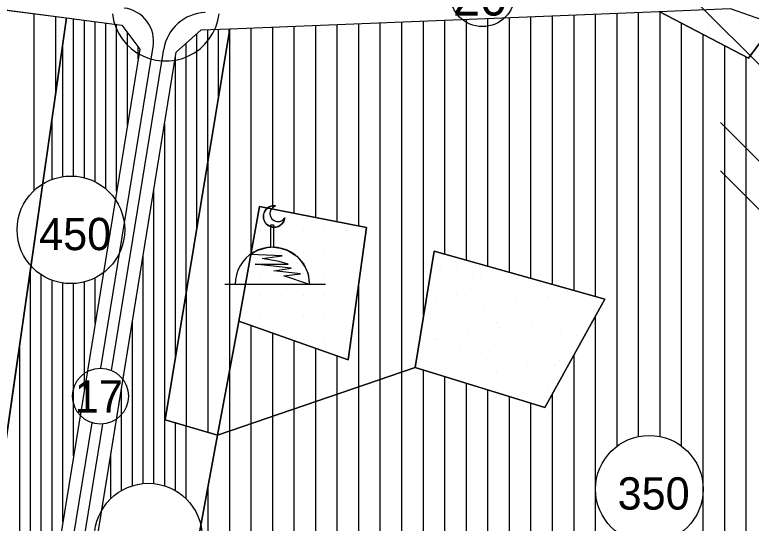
# Model space of a CAD drawing. Extents: x 419109 to 421295, y 4452223 to 4457798.
# Drawn here: x 420565 to 420907.2, y 4454165.8 to 4454402 of the extents above; entities that cross this region are included whole.
import ezdxf

# ---------------------------------------------------------------- set-up
doc = ezdxf.new("R2010")
doc.units = 0
for name, color, linetype in [('ADA', 7, 'Continuous'), ('ADAKENARI', 7, 'Continuous'), ('Default', 7, 'Continuous'), ('KALDIRIM', 7, 'Continuous'), ('KD_DAIRE', 7, 'Continuous'), ('KD_KAV_25', 7, 'Continuous'), ('KD_YGEN', 7, 'Continuous'), ('LJ_SEMBOL', 7, 'Continuous'), ('PL_AYA_PARK_DINLENME', 7, 'Continuous'), ('PL_KON_MEV_350', 7, 'Continuous'), ('PL_KON_MEV_450', 7, 'Continuous'), ('PL_SAY_DINI_TESIS', 7, 'Continuous'), ('SM_DAIRE', 7, 'Continuous'), ('SM_TAKS', 7, 'Continuous'), ('SN_TR_SIVILASMA', 7, 'Continuous'), ('TR_DINITESIS', 7, 'Continuous'), ('TR_ORTAYOGUNKONUT', 7, 'Continuous'), ('TR_PARKALANI', 7, 'Continuous'), ('TR_YUKSEKYOGUNKONUT', 7, 'Continuous')]:
    doc.layers.add(name, color=color, linetype=linetype)

# ---------------------------------------------------------------- blocks, each defined once
blk = doc.blocks.new('POINT_DISPLAY')
at = {"layer": 'Default'}
blk.add_line((0, 0), (0, 0), dxfattribs=at)

msp = doc.modelspace()

# ---------------------------------------------------------------- linework, layer by layer
at = {"layer": 'ADA'}
for p, q in [((420864.45, 4454403.49), (420905.9, 4454381.78)), ((420552.34, 4454145.16), (420589.01, 4454400.52)), ((420634.86, 4454213.81), (420664.91, 4454395.45)), ((420905.9, 4454381.78), (420917.12, 4454396.88)), ((420669.15, 4454259.7), (420678.68, 4454312.98)), ((420678.68, 4454312.98), (420728.43, 4454303.1)), ((420728.43, 4454303.1), (420719.96, 4454241.71)), ((420751.01, 4454238.18), (420759.83, 4454292.16)), ((420759.83, 4454292.16), (420839.21, 4454269.93)), ((420839.21, 4454269.93), (420811.34, 4454219.48)), ((420719.96, 4454241.71), (420669.15, 4454259.7)), ((420811.34, 4454219.48), (420751.01, 4454238.18)), ((420659.27, 4454206.63), (420634.86, 4454213.81)), ((420646.34, 4454137.24), (420659.27, 4454206.63))]:
    msp.add_line(p, q, dxfattribs=at)
at = {"layer": 'ADAKENARI'}
for p, q in [((420474.73, 4454415.3), (420589.01, 4454400.52)), ((420897.44, 4454404.82), (420915.01, 4454398.7)), ((420664.91, 4454395.45), (420864.45, 4454403.49)), ((420589.01, 4454400.52), (420614.77, 4454397.18)), ((420614.77, 4454397.18), (420623.09, 4454386.03)), ((420640.08, 4454384.64), (420651.68, 4454394.92)), ((420651.68, 4454394.92), (420664.91, 4454395.45)), ((420623.09, 4454386.03), (420584.82, 4454150.89)), ((420601.6, 4454148.16), (420640.08, 4454384.64))]:
    msp.add_line(p, q, dxfattribs=at)
at = {"layer": 'KALDIRIM'}
for p, q in [((420605.04, 4454237.81), (420629.33, 4454387.05)), ((420609.94, 4454236.77), (420634.22, 4454385.96)), ((420590.74, 4454149.92), (420600.91, 4454212.42)), ((420595.67, 4454149.12), (420605.88, 4454211.86))]:
    msp.add_line(p, q, dxfattribs=at)
for centre, radius, start, end in [((420613.87, 4454389.57), 15.67, 350.7564, 82.6284), ((420654.27, 4454382.7), 20.31, 92.3076, 170.7564)]:
    msp.add_arc(centre, radius, start, end, dxfattribs=at)
at = {"layer": 'KD_DAIRE'}
for centre, radius in [((420782.32, 4454411.49), 15), ((420604.84, 4454224.81), 13)]:
    msp.add_circle(centre, radius, dxfattribs=at)
at = {"layer": 'KD_KAV_25'}
for p, q in [((420610.37, 4454402.34), (420610.95, 4454399.26)), ((420659.38, 4454399.26), (420659.97, 4454402.34)), ((420610.95, 4454399.26), (420611.92, 4454396.27)), ((420658.41, 4454396.27), (420659.38, 4454399.26)), ((420611.92, 4454396.27), (420613.26, 4454393.43)), ((420657.08, 4454393.43), (420658.41, 4454396.27)), ((420613.26, 4454393.43), (420614.94, 4454390.78)), ((420614.94, 4454390.78), (420616.94, 4454388.36)), ((420653.39, 4454388.36), (420655.39, 4454390.78)), ((420655.39, 4454390.78), (420657.08, 4454393.43)), ((420616.94, 4454388.36), (420619.23, 4454386.21)), ((420651.1, 4454386.21), (420653.39, 4454388.36)), ((420619.23, 4454386.21), (420621.77, 4454384.37)), ((420621.77, 4454384.37), (420624.52, 4454382.86)), ((420645.81, 4454382.86), (420648.56, 4454384.37)), ((420648.56, 4454384.37), (420651.1, 4454386.21)), ((420624.52, 4454382.86), (420627.44, 4454381.7)), ((420627.44, 4454381.7), (420630.48, 4454380.92)), ((420630.48, 4454380.92), (420633.6, 4454380.53)), ((420633.6, 4454380.53), (420636.74, 4454380.53)), ((420636.74, 4454380.53), (420639.85, 4454380.92)), ((420639.85, 4454380.92), (420642.89, 4454381.7)), ((420642.89, 4454381.7), (420645.81, 4454382.86))]:
    msp.add_line(p, q, dxfattribs=at)
at = {"layer": 'LJ_SEMBOL'}
msp.add_line((420709.31, 4454276.71), (420662.65, 4454276.71), dxfattribs=at)
for points in [[(420690.49, 4454307.67), (420690.07, 4454306.16), (420689.2, 4454304.86), (420687.97, 4454303.89), (420686.49, 4454303.35), (420684.93, 4454303.29), (420683.42, 4454303.72), (420682.12, 4454304.59), (420681.15, 4454305.82), (420680.62, 4454307.3), (420680.56, 4454308.86), (420680.99, 4454310.37), (420681.87, 4454311.67), (420683.11, 4454312.63), (420684.58, 4454313.16), (420686.15, 4454313.21), (420684.89, 4454312.52), (420683.99, 4454311.41), (420683.57, 4454310.04), (420683.7, 4454308.61), (420684.35, 4454307.33), (420685.43, 4454306.4), (420686.79, 4454305.93), (420688.22, 4454306.01), (420689.52, 4454306.62)], [(420702.01, 4454276.72), (420690.03, 4454280.78), (420697.81, 4454281.69), (420685.38, 4454283), (420693.47, 4454284.26), (420676.72, 4454286.15), (420691.97, 4454286.07), (420687.8, 4454287.39), (420680.02, 4454288.82), (420689.24, 4454290.07), (420674.35, 4454290.59), (420677.51, 4454292.46), (420682.24, 4454293.85), (420683.98, 4454294.01), (420683.98, 4454304.43), (420685.23, 4454304.43), (420685.23, 4454294.02), (420688.48, 4454293.61), (420691.89, 4454292.46), (420696.04, 4454289.8), (420699.26, 4454286.08), (420701.31, 4454281.6)]]:
    msp.add_lwpolyline(points, close=True, dxfattribs=at)
for centre, radius, start, end in [((420685.52, 4454308.25), 5, 82.8556, 353.3219), ((420687.3, 4454309.65), 3.75, 107.9671, 328.2104), ((420684.7, 4454276.72), 17.31, 359.967, 180)]:
    msp.add_arc(centre, radius, start, end, dxfattribs=at)
at = {"layer": 'PL_AYA_PARK_DINLENME'}
for points in [[(420897.44, 4454404.82), (420915.01, 4454398.7), (420917.12, 4454396.88), (420905.9, 4454381.78), (420864.45, 4454403.49)], [(420751.01, 4454238.18), (420759.83, 4454292.16), (420839.21, 4454269.93), (420811.34, 4454219.48)]]:
    msp.add_lwpolyline(points, close=True, dxfattribs=at)
at = {"layer": 'PL_KON_MEV_350'}
msp.add_lwpolyline([(420474.73, 4454415.3), (420589.01, 4454400.52), (420552.34, 4454145.16), (420575.43, 4454140.51), (420563.47, 4454057.09), (420525.18, 4454049.57), (420441.81, 4454052.61), (420443.29, 4454073.24), (420452.08, 4454141.13), (420509.8, 4454133.33), (420520.05, 4454189.39), (420424.05, 4454204.21), (420426.46, 4454230.76), (420449.87, 4454228.36), (420493.48, 4454293.72), (420534.29, 4454288.28), (420537.28, 4454311.95), (420497.84, 4454316.84), (420493.48, 4454293.72), (420449.87, 4454228.36)], close=True, dxfattribs=at)
msp.add_lwpolyline([(420646.34, 4454137.24), (420659.27, 4454206.63), (420669.15, 4454259.7), (420719.96, 4454241.71), (420728.43, 4454303.1), (420678.68, 4454312.98), (420669.15, 4454259.7), (420659.27, 4454206.63), (420751.01, 4454238.18), (420811.34, 4454219.48), (420839.21, 4454269.93), (420759.83, 4454292.16), (420751.01, 4454238.18), (420659.27, 4454206.63), (420634.86, 4454213.81), (420664.91, 4454395.45), (420864.45, 4454403.49), (420905.9, 4454381.78), (420917.12, 4454396.88)], dxfattribs=at)
at = {"layer": 'PL_KON_MEV_450'}
for points in [[(420575.43, 4454140.51), (420552.34, 4454145.16), (420589.01, 4454400.52), (420614.77, 4454397.18), (420623.09, 4454386.03), (420584.82, 4454150.89), (420584.82, 4454150.89)], [(420601.6, 4454148.16), (420640.08, 4454384.64), (420651.68, 4454394.92), (420664.91, 4454395.45), (420634.86, 4454213.81), (420659.27, 4454206.63), (420646.34, 4454137.24), (420675.69, 4454130.86), (420659.2, 4454066.25), (420651.48, 4454064.74), (420606.57, 4454077.19), (420603.6, 4454089.87), (420602.1, 4454097.06), (420600.96, 4454104.3), (420600.17, 4454111.59), (420599.74, 4454118.92), (420599.66, 4454126.25), (420599.95, 4454133.58), (420600.6, 4454140.89)]]:
    msp.add_lwpolyline(points, close=True, dxfattribs=at)
at = {"layer": 'PL_SAY_DINI_TESIS'}
msp.add_lwpolyline([(420728.43, 4454303.1), (420719.96, 4454241.71), (420669.15, 4454259.7), (420678.68, 4454312.98)], close=True, dxfattribs=at)
at = {"layer": 'SM_DAIRE'}
for centre in [(420591.08, 4454302.08), (420859.85, 4454181.58), (420627.09, 4454159.35)]:
    msp.add_circle(centre, 25, dxfattribs=at)
at = {"layer": 'SN_TR_SIVILASMA'}
for p, q in [((421256.34, 4454033.39), (420837.9, 4454451.82)), ((421255.88, 4453988.95), (420892.83, 4454351.99)), ((421255.64, 4453966.73), (420892.83, 4454329.54))]:
    msp.add_line(p, q, dxfattribs=at)
at = {"layer": 'TR_ORTAYOGUNKONUT'}
for p, q in [((420574.05, 4454320.38), (420574.05, 4454402.45)), ((420584.05, 4454365.94), (420584.05, 4454401.16)), ((420804.86, 4454279.55), (420804.86, 4454401.09)), ((420814.86, 4454276.75), (420814.86, 4454401.49)), ((420824.86, 4454273.95), (420824.86, 4454401.9)), ((420834.86, 4454271.15), (420834.86, 4454402.3)), ((420844.86, 4454201.58), (420844.86, 4454402.7)), ((420854.86, 4454206.07), (420854.86, 4454403.1)), ((420864.86, 4454206.07), (420864.86, 4454403.28)), ((420714.86, 4454305.79), (420714.86, 4454397.46)), ((420724.86, 4454303.81), (420724.86, 4454397.87)), ((420734.86, 4454067.79), (420734.86, 4454398.27)), ((420744.86, 4454066.6), (420744.86, 4454398.67)), ((420754.86, 4454261.73), (420754.86, 4454399.08)), ((420764.86, 4454290.75), (420764.86, 4454399.48)), ((420774.86, 4454287.95), (420774.86, 4454399.88)), ((420784.86, 4454285.15), (420784.86, 4454400.28)), ((420794.86, 4454282.35), (420794.86, 4454400.69)), ((420874.86, 4454201.57), (420874.86, 4454398.04)), ((420664.86, 4454133.22), (420664.86, 4454395.11)), ((420674.86, 4454291.6), (420674.86, 4454395.85)), ((420684.86, 4454311.75), (420684.86, 4454396.25)), ((420694.86, 4454309.77), (420694.86, 4454396.66)), ((420704.86, 4454307.78), (420704.86, 4454397.06)), ((420884.86, 4453954.97), (420884.86, 4454392.8)), ((420894.86, 4453952.55), (420894.86, 4454387.56)), ((420904.86, 4453950.13), (420904.86, 4454382.32)), ((420654.86, 4454207.93), (420654.86, 4454334.68)), ((420644.86, 4454210.87), (420644.86, 4454274.24)), ((420724.86, 4454068.98), (420724.86, 4454277.21)), ((420834.86, 4454182.26), (420834.86, 4454262.05)), ((420674.86, 4454069.32), (420674.86, 4454257.68)), ((420684.86, 4454071.28), (420684.86, 4454254.14)), ((420694.86, 4454072.55), (420694.86, 4454250.6)), ((420704.86, 4454071.36), (420704.86, 4454247.06)), ((420714.86, 4454070.17), (420714.86, 4454243.52)), ((420824.86, 4453940.39), (420824.86, 4454243.94)), ((420754.86, 4454065.41), (420754.86, 4454236.99)), ((420764.86, 4454064.22), (420764.86, 4454233.89)), ((420774.86, 4454063.03), (420774.86, 4454230.79)), ((420784.86, 4454061.84), (420784.86, 4454227.69)), ((420794.86, 4454060.65), (420794.86, 4454224.59)), ((420814.86, 4453942.58), (420814.86, 4454225.84)), ((420804.86, 4454059.46), (420804.86, 4454221.49)), ((420654.86, 4454135.39), (420654.86, 4454182.95)), ((420834.86, 4453938.19), (420834.86, 4454180.89))]:
    msp.add_line(p, q, dxfattribs=at)
at = {"layer": 'TR_YUKSEKYOGUNKONUT'}
for p, q in [((420592.34, 4454327.05), (420592.34, 4454400.09)), ((420597.34, 4454326.28), (420597.34, 4454399.44)), ((420602.34, 4454324.4), (420602.34, 4454398.79)), ((420607.34, 4454321.06), (420607.34, 4454398.15)), ((420612.34, 4454320.03), (420612.34, 4454397.5)), ((420654.66, 4454333.52), (420654.66, 4454395.04)), ((420659.66, 4454363.74), (420659.66, 4454395.24)), ((420664.66, 4454393.96), (420664.66, 4454395.44)), ((420617.34, 4454350.75), (420617.34, 4454393.74)), ((420649.66, 4454303.3), (420649.66, 4454393.13)), ((420587.34, 4454326.8), (420587.34, 4454388.89)), ((420644.66, 4454273.09), (420644.66, 4454388.7)), ((420622.34, 4454381.48), (420622.34, 4454387.03)), ((420639.66, 4454242.87), (420639.66, 4454382.07)), ((420582.34, 4454325.5), (420582.34, 4454354.07)), ((420634.66, 4454183.18), (420634.66, 4454351.35)), ((420629.66, 4454184.22), (420629.66, 4454320.62)), ((420624.66, 4454184.23), (420624.66, 4454289.9)), ((420572.34, 4454141.13), (420572.34, 4454284.43)), ((420577.34, 4454142.62), (420577.34, 4454281.19)), ((420582.34, 4454148.15), (420582.34, 4454278.65)), ((420597.34, 4454227.86), (420597.34, 4454277.88)), ((420602.34, 4454258.58), (420602.34, 4454279.76)), ((420587.34, 4454166.42), (420587.34, 4454277.36)), ((420592.34, 4454197.14), (420592.34, 4454277.11)), ((420619.66, 4454183.22), (420619.66, 4454259.18)), ((420567.34, 4454142.14), (420567.34, 4454249.62)), ((420614.66, 4454181.04), (420614.66, 4454228.45)), ((420639.66, 4454180.96), (420639.66, 4454212.39)), ((420644.66, 4454177.13), (420644.66, 4454210.92)), ((420609.66, 4454177.27), (420609.66, 4454197.73))]:
    msp.add_line(p, q, dxfattribs=at)

# ---------------------------------------------------------------- block references
at = {"layer": 'TR_DINITESIS', "xscale": 0.1, "yscale": 0.10000000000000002}
for p in [(420679.15, 4454311.71), (420679.15, 4454301.71), (420689.15, 4454301.71), (420699.15, 4454301.71), (420709.15, 4454301.71), (420719.15, 4454301.71), (420679.15, 4454291.71), (420689.15, 4454291.71), (420699.15, 4454291.71), (420709.15, 4454291.71), (420719.15, 4454291.71), (420679.15, 4454281.71), (420689.15, 4454281.71), (420699.15, 4454281.71), (420709.15, 4454281.71), (420719.15, 4454281.71), (420679.15, 4454271.71), (420689.15, 4454271.71), (420699.15, 4454271.71), (420709.15, 4454271.71), (420719.15, 4454271.71), (420679.15, 4454261.71), (420689.15, 4454261.71), (420699.15, 4454261.71), (420709.15, 4454261.71), (420719.15, 4454261.71), (420699.15, 4454251.71), (420709.15, 4454251.71), (420719.15, 4454251.71)]:
    msp.add_blockref('POINT_DISPLAY', p, dxfattribs=at)
at = {"layer": 'TR_PARKALANI', "xscale": 0.1, "yscale": 0.10000000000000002}
for p in [(420898.99, 4454401.57), (420902.1, 4454398.57), (420887.33, 4454395.97), (420896.39, 4454386.8), (420762.95, 4454283.87), (420770.13, 4454283.78), (420777.73, 4454281.27), (420781.59, 4454281.51), (420776.79, 4454274.8), (420791.57, 4454277.4), (420805.94, 4454275.83), (420807.27, 4454276.06), (420762.02, 4454272.19), (420770.1, 4454271.87), (420813, 4454271.03), (420822.04, 4454273.45), (420760.35, 4454269.1), (420798.23, 4454268.42), (420783.45, 4454265.82), (420834.43, 4454264.65), (420768.68, 4454263.21), (420774.25, 4454261.57), (420804.67, 4454261.29), (420819.66, 4454262.05), (420789.02, 4454258.97), (420804.89, 4454259.44), (420832.88, 4454259.28), (420775.34, 4454254.23), (420790.11, 4454256.84), (420797.04, 4454255.32), (420818.57, 4454253.76), (420760.57, 4454251.63), (420761.21, 4454251.35), (420811.55, 4454250.46), (420826.32, 4454253.07), (420771.65, 4454246.8), (420796.78, 4454247.86), (420821.39, 4454249.64), (420756.01, 4454244.48), (420782, 4454245.25), (420785.55, 4454245.68), (420752.46, 4454240.04), (420767.23, 4454242.65), (420818.21, 4454241.48), (420785.55, 4454239.27), (420800.32, 4454236.67), (420803.44, 4454238.88), (420815.96, 4454238.99), (420773.89, 4454233.67), (420788.66, 4454236.27), (420810.1, 4454229.9), (420795.32, 4454227.29), (420812.5, 4454229.12)]:
    msp.add_blockref('POINT_DISPLAY', p, dxfattribs=at)

# ---------------------------------------------------------------- texts
at = {"layer": 'KD_YGEN'}
for s, height, p in [('20', 17, (420768.56, 4454401.6)), ('17', 15, (420592.91, 4454217.2))]:
    msp.add_text(s, height=height, dxfattribs=at).set_placement(p)
at = {"layer": 'SM_TAKS'}
for s, p in [('450', (420576.34, 4454292.64)), ('350', (420845.11, 4454172.13))]:
    msp.add_text(s, height=15, dxfattribs=at).set_placement(p)

doc.saveas('drawing.dxf')
